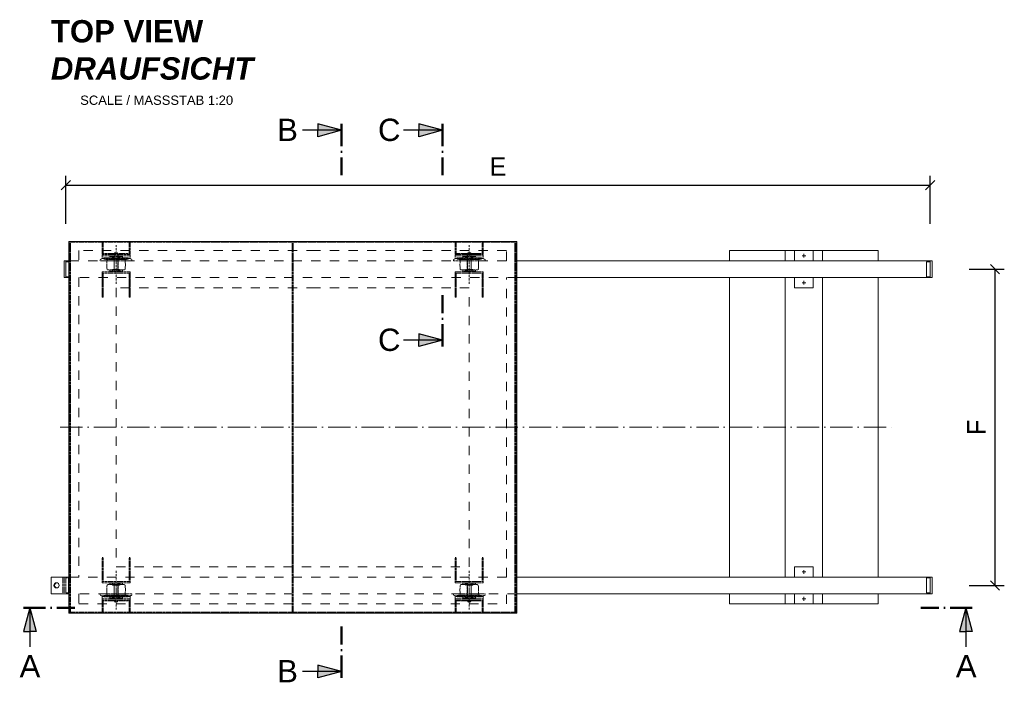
# Model space of a CAD drawing. Header units: millimetres. Extents: x -3395 to 5934498, y -177084 to 63013.
# Tile 573 of 652: x 139775 to 145071, y -41654 to -38091. Entities that reach past the tile are written whole.
import ezdxf

# ---------------------------------------------------------------- set-up
doc = ezdxf.new("R2010")
doc.units = ezdxf.units.MM
doc.linetypes.add('ACAD_ISO10W100', pattern=[18, 12, -3, 0, -3])
doc.linetypes.add('JIS_02_1.0', pattern=[2, 1, -1])
doc.layers.add('Bemaßung', color=7, linetype='Continuous', lineweight=9)
doc.layers.add('Beschriftung', color=7, linetype='Continuous', lineweight=9)
doc.styles.add('LBB3.5M1000', font='isocp.shx', dxfattribs={"height": 3.5})
doc.dimstyles.new('DIN', dxfattribs={"dimtxt": 2.5, "dimasz": 2.5, "dimexe": 1.25, "dimexo": 0.625, "dimtad": 1, "dimtih": 1, "dimdec": 4, "dimdsep": 46, "dimlunit": 6, "dimtxsty": 'Standard', "dimcen": 2.5, "dimadec": 0, "dimazin": 0, "dimtfac": 1, "dimtdec": 4, "dimtmove": 0, "dimatfit": 3, "dimfxl": 0, "dimtvp": 1, "dimtolj": 1, "dimtzin": 0, "dimarcsym": 0})

# ---------------------------------------------------------------- blocks, each defined once
blk = doc.blocks.new('_Oblique')
at = {"color": 0, "linetype": 'ByBlock', "lineweight": -2}
blk.add_line((-0.5, -0.5), (0.5, 0.5), dxfattribs=at)
blk = doc.blocks.new('*D620')
at = {"layer": 'Bemaßung', "color": 0, "lineweight": -2, "transparency": 16777216}
for p, q in [((140023.1, -39187.5), (140023.1, -38930)), ((144673.1, -39187.5), (144673.1, -38930)), ((140023.1, -38980), (144673.1, -38980))]:
    blk.add_line(p, q, dxfattribs=at)
at = {"layer": 'DEFPOINTS', "color": 0, "transparency": 16777216}
for p in [(144673.1, -38980), (140023.1, -39387.5), (144673.1, -39387.5)]:
    blk.add_point(p, dxfattribs=at)
at = {"layer": 'Bemaßung', "color": 0, "lineweight": -2, "transparency": 16777216, "xscale": 50, "yscale": 50, "zscale": 50, "rotation": 180}
blk.add_blockref('_Oblique', (140023.1, -38980), dxfattribs=at)
at = {"layer": 'Bemaßung', "color": 0, "lineweight": -2, "transparency": 16777216, "xscale": 50, "yscale": 50, "zscale": 50}
blk.add_blockref('_Oblique', (144673.1, -38980), dxfattribs=at)
at = {"layer": 'Bemaßung', "color": 0, "transparency": 16777216, "insert": (142348.1, -38880), "char_height": 100, "attachment_point": 5}
blk.add_mtext('\\A1;E', dxfattribs=at)
blk = doc.blocks.new('*D622')
at = {"layer": 'Bemaßung', "color": 0, "lineweight": -2, "transparency": 16777216}
for p, q in [((144883.1, -39432.5), (145071.3, -39432.5)), ((145021.3, -41132.5), (145021.3, -39432.5)), ((144883.1, -41132.5), (145071.3, -41132.5))]:
    blk.add_line(p, q, dxfattribs=at)
at = {"layer": 'DEFPOINTS', "color": 0, "transparency": 16777216}
for p in [(144683.1, -39432.5), (145021.3, -39432.5), (144683.1, -41132.5)]:
    blk.add_point(p, dxfattribs=at)
at = {"layer": 'Bemaßung', "color": 0, "lineweight": -2, "transparency": 16777216, "xscale": 50, "yscale": 50, "zscale": 50}
for p, rotation in [((145021.3, -39432.5), 90), ((145021.3, -41132.5), 270)]:
    blk.add_blockref('_Oblique', p, dxfattribs=dict(at, rotation=rotation))
at = {"layer": 'Bemaßung', "color": 0, "transparency": 16777216, "insert": (144921.3, -40282.5), "char_height": 100, "attachment_point": 5, "rotation": 90}
blk.add_mtext('\\A1;F', dxfattribs=at)

msp = doc.modelspace()

# ---------------------------------------------------------------- hatches: boundary and pattern name
for points in [[(141506.54815, -38685.26099), (141378.50003, -38650.9506), (141378.50003, -38685.26099)], [(142049.17819, -38685.26099), (141921.13007, -38650.9506), (141921.13007, -38685.26099)], [(141506.54815, -38685.26099), (141378.50003, -38685.26099), (141378.50003, -38719.57138)], [(142049.17819, -38685.26099), (141921.13007, -38685.26099), (141921.13007, -38719.57138)], [(142049.17819, -39814.22804), (141921.13007, -39814.22804), (141921.13007, -39779.91764)], [(142049.17819, -39814.22804), (141921.13007, -39848.53843), (141921.13007, -39814.22804)], [(139828.63615, -41252.66389), (139794.32576, -41380.71201), (139828.63615, -41380.71201)], [(139828.63615, -41252.66389), (139828.63615, -41380.71201), (139862.94654, -41380.71201)], [(144865.01054, -41252.66389), (144865.01054, -41380.71201), (144830.70015, -41380.71201)], [(144865.01054, -41252.66389), (144899.32093, -41380.71201), (144865.01054, -41380.71201)], [(141506.54815, -41596.15186), (141378.50003, -41596.15186), (141378.50003, -41561.84147)], [(141506.54815, -41596.15186), (141378.50003, -41630.46225), (141378.50003, -41596.15186)]]:
    msp.add_hatch(color=256).paths.add_polyline_path(points)
h = msp.add_hatch(color=0)
h.dxf.hatch_style = 1
h.paths.add_polyline_path([(139973.14972, -41118.45992, 0.4142135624), (139959.14972, -41132.45992, 0.4142135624), (139973.14972, -41146.45992, -0.737901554)])

# ---------------------------------------------------------------- linework, layer by layer
for p, q in [((141506.54815, -38685.26099), (141378.50003, -38650.9506)), ((141378.50003, -38650.9506), (141378.50003, -38685.26099)), ((142049.17819, -38685.26099), (141921.13007, -38650.9506)), ((141921.13007, -38650.9506), (141921.13007, -38685.26099)), ((141506.54815, -38685.26099), (141296.56966, -38685.26099)), ((141506.54815, -38685.26099), (141378.50003, -38719.57138)), ((141378.50003, -38719.57138), (141378.50003, -38685.26099)), ((142049.17819, -38685.26099), (141839.1997, -38685.26099)), ((142049.17819, -38685.26099), (141921.13007, -38719.57138)), ((141921.13007, -38719.57138), (141921.13007, -38685.26099)), ((142049.17819, -39814.22804), (141839.1997, -39814.22804)), ((142049.17819, -39814.22804), (141921.13007, -39779.91764)), ((141921.13007, -39779.91764), (141921.13007, -39814.22804)), ((142049.17819, -39814.22804), (141921.13007, -39848.53843)), ((141921.13007, -39848.53843), (141921.13007, -39814.22804)), ((139828.63615, -41252.66389), (139794.32576, -41380.71201)), ((139828.63615, -41252.66389), (139828.63615, -41462.64238)), ((139828.63615, -41252.66389), (139862.94654, -41380.71201)), ((144865.01054, -41252.66389), (144830.70015, -41380.71201)), ((144865.01054, -41252.66389), (144865.01054, -41462.64238)), ((144865.01054, -41252.66389), (144899.32093, -41380.71201)), ((139794.32576, -41380.71201), (139828.63615, -41380.71201)), ((139862.94654, -41380.71201), (139828.63615, -41380.71201)), ((144830.70015, -41380.71201), (144865.01054, -41380.71201)), ((144899.32093, -41380.71201), (144865.01054, -41380.71201)), ((141506.54815, -41596.15186), (141378.50003, -41561.84147)), ((141378.50003, -41561.84147), (141378.50003, -41596.15186)), ((141506.54815, -41596.15186), (141296.56966, -41596.15186)), ((141506.54815, -41596.15186), (141378.50003, -41630.46225)), ((141378.50003, -41630.46225), (141378.50003, -41596.15186))]:
    msp.add_line(p, q)
at = {"linetype": 'ACAD_ISO10W100', "lineweight": 50, "ltscale": 10}
for p, q in [((141506.54815, -38650.9506), (141506.54815, -38927.24318)), ((142049.17819, -38650.9506), (142049.17819, -38927.24318)), ((142049.17819, -39848.53843), (142049.17819, -39572.24584)), ((139794.32576, -41252.66389), (140070.61835, -41252.66389)), ((144899.32093, -41252.66389), (144623.02835, -41252.66389)), ((141506.54815, -41630.46225), (141506.54815, -41354.16967))]:
    msp.add_line(p, q, dxfattribs=at)
at = {"linetype": 'JIS_02_1.0', "lineweight": 5, "ltscale": 2}
for p, q in [((140038.14972, -39287.45992), (142448.14972, -39287.45992)), ((140043.14972, -39287.45992), (140043.14972, -41277.45992)), ((140048.14972, -39287.45992), (140048.14972, -41277.45992)), ((140218.14972, -39348.45992), (140218.14972, -39287.45992)), ((140223.14972, -39348.45992), (140223.14972, -39287.45992)), ((140363.14972, -39348.45992), (140363.14972, -39287.45992)), ((140368.14972, -39348.45992), (140368.14972, -39287.45992)), ((141240.64972, -39287.45992), (141240.64972, -41277.45992)), ((141245.64972, -39287.45992), (141245.64972, -41277.45992)), ((142118.14972, -39348.45992), (142118.14972, -39287.45992)), ((142123.14972, -39348.45992), (142123.14972, -39287.45992)), ((142263.14972, -39348.45992), (142263.14972, -39287.45992)), ((142268.14972, -39348.45992), (142268.14972, -39287.45992)), ((142438.14972, -39287.45992), (142438.14972, -41277.45992)), ((142443.14972, -39287.45992), (142443.14972, -41277.45992)), ((140218.14972, -39307.83859), (140223.14972, -39307.83859)), ((140218.14972, -39343.45992), (140223.14972, -39343.45992)), ((140218.14972, -39348.45992), (140218.14972, -39375.45992)), ((140218.14972, -39348.45992), (140283.14972, -39348.45992)), ((140218.14972, -39353.45992), (140368.14972, -39353.45992)), ((140282.14972, -39353.45992), (140282.14972, -39360.45992)), ((140286.14972, -39343.95992), (140283.14972, -39346.95992)), ((140283.14972, -39346.95992), (140283.14972, -39353.45992)), ((140303.14972, -39346.95992), (140283.14972, -39346.95992)), ((140283.14972, -39353.45992), (140283.14972, -39360.45992)), ((140300.14972, -39343.95992), (140286.14972, -39343.95992)), ((140300.14972, -39343.95992), (140303.14972, -39346.95992)), ((140303.14972, -39346.95992), (140303.14972, -39353.45992)), ((140303.14972, -39348.45992), (140368.14972, -39348.45992)), ((140303.14972, -39353.45992), (140303.14972, -39360.45992)), ((140304.14972, -39353.45992), (140304.14972, -39360.45992)), ((140363.14972, -39307.83859), (140368.14972, -39307.83859)), ((140363.14972, -39343.45992), (140368.14972, -39343.45992)), ((140368.14972, -39348.45992), (140368.14972, -39375.45992)), ((142123.14972, -39307.83859), (142118.14972, -39307.83859)), ((142123.14972, -39343.45992), (142118.14972, -39343.45992)), ((142118.14972, -39348.45992), (142118.14972, -39375.45992)), ((142183.14972, -39348.45992), (142118.14972, -39348.45992)), ((142268.14972, -39353.45992), (142118.14972, -39353.45992)), ((142182.14972, -39353.45992), (142182.14972, -39360.45992)), ((142186.14972, -39343.95992), (142183.14972, -39346.95992)), ((142183.14972, -39346.95992), (142183.14972, -39353.45992)), ((142183.14972, -39346.95992), (142203.14972, -39346.95992)), ((142183.14972, -39353.45992), (142183.14972, -39360.45992)), ((142186.14972, -39343.95992), (142200.14972, -39343.95992)), ((142200.14972, -39343.95992), (142203.14972, -39346.95992)), ((142203.14972, -39346.95992), (142203.14972, -39353.45992)), ((142268.14972, -39348.45992), (142203.14972, -39348.45992)), ((142203.14972, -39353.45992), (142203.14972, -39360.45992)), ((142204.14972, -39353.45992), (142204.14972, -39360.45992)), ((142268.14972, -39307.83859), (142263.14972, -39307.83859)), ((142268.14972, -39343.45992), (142263.14972, -39343.45992)), ((142268.14972, -39348.45992), (142268.14972, -39375.45992)), ((140038.14972, -39392.45992), (140043.14972, -39392.45992)), ((140218.14972, -39360.45992), (140368.14972, -39360.45992)), ((140218.14972, -39375.45992), (140228.14972, -39375.45992)), ((140228.14972, -39377.45992), (140243.14972, -39380.45992)), ((140243.14972, -39380.45992), (140343.14962, -39380.45992)), ((140273.14972, -39363.45992), (140283.14972, -39373.45992)), ((140283.14972, -39363.45992), (140273.14972, -39373.45992)), ((140273.14972, -39363.45992), (140273.14972, -39373.45992)), ((140273.14972, -39373.45992), (140313.14972, -39373.45992)), ((140282.14972, -39373.45992), (140282.14972, -39433.45992)), ((140283.14972, -39363.45992), (140283.14972, -39360.45992)), ((140283.14972, -39363.45992), (140283.14972, -39443.45992)), ((140303.14972, -39363.45992), (140303.14972, -39360.45992)), ((140313.14972, -39363.45992), (140303.14972, -39373.45992)), ((140313.14972, -39373.45992), (140303.14972, -39363.45992)), ((140303.14972, -39363.45992), (140303.14972, -39443.45992)), ((140304.14972, -39373.45992), (140304.14972, -39433.45992)), ((140313.14972, -39373.45992), (140313.14972, -39363.45992)), ((140343.04932, -39380.48012), (140358.14972, -39377.45992)), ((140358.14972, -39375.45992), (140368.14972, -39375.45992)), ((142268.14972, -39360.45992), (142118.14972, -39360.45992)), ((142128.14972, -39375.45992), (142118.14972, -39375.45992)), ((142143.25012, -39380.48012), (142128.14972, -39377.45992)), ((142243.14972, -39380.45992), (142143.14982, -39380.45992)), ((142173.14972, -39373.45992), (142173.14972, -39363.45992)), ((142173.14972, -39363.45992), (142183.14972, -39373.45992)), ((142173.14972, -39373.45992), (142183.14972, -39363.45992)), ((142213.14972, -39373.45992), (142173.14972, -39373.45992)), ((142182.14972, -39373.45992), (142182.14972, -39433.45992)), ((142183.14972, -39363.45992), (142183.14972, -39360.45992)), ((142183.14972, -39363.45992), (142183.14972, -39443.45992)), ((142203.14972, -39363.45992), (142203.14972, -39360.45992)), ((142213.14972, -39363.45992), (142203.14972, -39373.45992)), ((142203.14972, -39363.45992), (142213.14972, -39373.45992)), ((142203.14972, -39363.45992), (142203.14972, -39443.45992)), ((142204.14972, -39373.45992), (142204.14972, -39433.45992)), ((142213.14972, -39363.45992), (142213.14972, -39373.45992)), ((142258.14972, -39377.45992), (142243.14972, -39380.45992)), ((142268.14972, -39375.45992), (142258.14972, -39375.45992)), ((140218.14972, -39446.45992), (140368.14972, -39446.45992)), ((140218.14972, -39446.45992), (140218.14972, -39453.45992)), ((140218.14972, -39453.45992), (140368.14972, -39453.45992)), ((140218.14972, -39453.45992), (140218.14972, -39582.00549)), ((140223.14972, -39453.45992), (140223.14972, -39582.00549)), ((140336.78432, -39436.45992), (140249.51512, -39436.45992)), ((140273.14972, -39443.45992), (140273.14972, -39433.45992)), ((140273.14972, -39433.45992), (140313.14972, -39433.45992)), ((140313.14972, -39443.45992), (140303.14972, -39433.45992)), ((140313.14972, -39433.45992), (140303.14972, -39443.45992)), ((140313.14972, -39433.45992), (140313.14972, -39443.45992)), ((140363.14972, -39453.45992), (140363.14972, -39582.00549)), ((140368.14972, -39446.45992), (140368.14972, -39453.45992)), ((140368.14972, -39453.45992), (140368.14972, -39582.00549)), ((142268.14972, -39446.45992), (142118.14972, -39446.45992)), ((142118.14972, -39446.45992), (142118.14972, -39453.45992)), ((142268.14972, -39453.45992), (142118.14972, -39453.45992)), ((142118.14972, -39453.45992), (142118.14972, -39582.00549)), ((142123.14972, -39453.45992), (142123.14972, -39582.00549)), ((142149.51512, -39436.45992), (142236.78432, -39436.45992)), ((142173.14972, -39433.45992), (142173.14972, -39443.45992)), ((142213.14972, -39433.45992), (142173.14972, -39433.45992)), ((142173.14972, -39443.45992), (142183.14972, -39433.45992)), ((142173.14972, -39433.45992), (142183.14972, -39443.45992)), ((142213.14972, -39443.45992), (142213.14972, -39433.45992)), ((142263.14972, -39453.45992), (142263.14972, -39582.00549)), ((142268.14972, -39446.45992), (142268.14972, -39453.45992)), ((142268.14972, -39453.45992), (142268.14972, -39582.00549)), ((140038.14972, -39472.45992), (140043.14972, -39472.45992)), ((140218.14972, -39480.61135), (140223.14972, -39480.61135)), ((140363.14972, -39480.61135), (140368.14972, -39480.61135)), ((142123.14972, -39480.61135), (142118.14972, -39480.61135)), ((142268.14972, -39480.61135), (142263.14972, -39480.61135)), ((140218.14972, -39582.00549), (140223.14972, -39582.00549)), ((140363.14972, -39582.00549), (140368.14972, -39582.00549)), ((142123.14972, -39582.00549), (142118.14972, -39582.00549)), ((142268.14972, -39582.00549), (142263.14972, -39582.00549)), ((140218.14972, -40982.91434), (140223.14972, -40982.91434)), ((140218.14972, -41111.45992), (140218.14972, -40982.91434)), ((140223.14972, -41111.45992), (140223.14972, -40982.91434)), ((140363.14972, -40982.91434), (140368.14972, -40982.91434)), ((140363.14972, -41111.45992), (140363.14972, -40982.91434)), ((140368.14972, -41111.45992), (140368.14972, -40982.91434)), ((142123.14972, -40982.91434), (142118.14972, -40982.91434)), ((142118.14972, -41111.45992), (142118.14972, -40982.91434)), ((142123.14972, -41111.45992), (142123.14972, -40982.91434)), ((142268.14972, -40982.91434), (142263.14972, -40982.91434)), ((142263.14972, -41111.45992), (142263.14972, -40982.91434)), ((142268.14972, -41111.45992), (142268.14972, -40982.91434)), ((140007.14972, -41087.45992), (140007.14972, -41177.45992)), ((140013.14972, -41087.45992), (140013.14972, -41177.45992)), ((140023.14972, -41087.45992), (140023.14972, -41177.45992)), ((140023.14972, -41092.45992), (140038.14972, -41092.45992)), ((140038.14972, -41092.45992), (140043.14972, -41092.45992)), ((140218.14972, -41084.30848), (140223.14972, -41084.30848)), ((140363.14972, -41084.30848), (140368.14972, -41084.30848)), ((142123.14972, -41084.30848), (142118.14972, -41084.30848)), ((142268.14972, -41084.30848), (142263.14972, -41084.30848)), ((140218.14972, -41111.45992), (140368.14972, -41111.45992)), ((140218.14972, -41118.45992), (140218.14972, -41111.45992)), ((140218.14972, -41118.45992), (140368.14972, -41118.45992)), ((140336.78432, -41128.45992), (140249.51512, -41128.45992)), ((140273.14972, -41121.45992), (140273.14972, -41131.45992)), ((140273.14972, -41131.45992), (140313.14972, -41131.45992)), ((140282.14972, -41191.45992), (140282.14972, -41131.45992)), ((140283.14972, -41201.45992), (140283.14972, -41121.45992)), ((140313.14972, -41121.45992), (140303.14972, -41131.45992)), ((140313.14972, -41131.45992), (140303.14972, -41121.45992)), ((140303.14972, -41201.45992), (140303.14972, -41121.45992)), ((140304.14972, -41191.45992), (140304.14972, -41131.45992)), ((140313.14972, -41131.45992), (140313.14972, -41121.45992)), ((140368.14972, -41118.45992), (140368.14972, -41111.45992)), ((142268.14972, -41111.45992), (142118.14972, -41111.45992)), ((142118.14972, -41118.45992), (142118.14972, -41111.45992)), ((142268.14972, -41118.45992), (142118.14972, -41118.45992)), ((142149.51512, -41128.45992), (142236.78432, -41128.45992)), ((142173.14972, -41131.45992), (142173.14972, -41121.45992)), ((142173.14972, -41121.45992), (142183.14972, -41131.45992)), ((142173.14972, -41131.45992), (142183.14972, -41121.45992)), ((142213.14972, -41131.45992), (142173.14972, -41131.45992)), ((142182.14972, -41191.45992), (142182.14972, -41131.45992)), ((142183.14972, -41201.45992), (142183.14972, -41121.45992)), ((142203.14972, -41201.45992), (142203.14972, -41121.45992)), ((142204.14972, -41191.45992), (142204.14972, -41131.45992)), ((142213.14972, -41121.45992), (142213.14972, -41131.45992)), ((142268.14972, -41118.45992), (142268.14972, -41111.45992)), ((140038.14972, -41172.45992), (140023.14972, -41172.45992)), ((140038.14972, -41172.45992), (140043.14972, -41172.45992)), ((140218.14972, -41216.45992), (140218.14972, -41189.45992)), ((140218.14972, -41189.45992), (140228.14972, -41189.45992)), ((140218.14972, -41204.45992), (140368.14972, -41204.45992)), ((140228.14972, -41187.45992), (140243.14972, -41184.45992)), ((140243.14972, -41184.45992), (140343.14962, -41184.45992)), ((140273.14972, -41201.45992), (140273.14972, -41191.45992)), ((140273.14972, -41191.45992), (140313.14972, -41191.45992)), ((140273.14972, -41201.45992), (140283.14972, -41191.45992)), ((140283.14972, -41201.45992), (140273.14972, -41191.45992)), ((140282.14972, -41211.45992), (140282.14972, -41204.45992)), ((140283.14972, -41201.45992), (140283.14972, -41204.45992)), ((140283.14972, -41211.45992), (140283.14972, -41204.45992)), ((140313.14972, -41201.45992), (140303.14972, -41191.45992)), ((140313.14972, -41191.45992), (140303.14972, -41201.45992)), ((140303.14972, -41201.45992), (140303.14972, -41204.45992)), ((140303.14972, -41211.45992), (140303.14972, -41204.45992)), ((140304.14972, -41211.45992), (140304.14972, -41204.45992)), ((140313.14972, -41191.45992), (140313.14972, -41201.45992)), ((140343.04932, -41184.43972), (140358.14972, -41187.45992)), ((140358.14972, -41189.45992), (140368.14972, -41189.45992)), ((140368.14972, -41216.45992), (140368.14972, -41189.45992)), ((142118.14972, -41216.45992), (142118.14972, -41189.45992)), ((142128.14972, -41189.45992), (142118.14972, -41189.45992)), ((142268.14972, -41204.45992), (142118.14972, -41204.45992)), ((142143.25012, -41184.43972), (142128.14972, -41187.45992)), ((142243.14972, -41184.45992), (142143.14982, -41184.45992)), ((142173.14972, -41191.45992), (142173.14972, -41201.45992)), ((142213.14972, -41191.45992), (142173.14972, -41191.45992)), ((142173.14972, -41201.45992), (142183.14972, -41191.45992)), ((142173.14972, -41191.45992), (142183.14972, -41201.45992)), ((142182.14972, -41211.45992), (142182.14972, -41204.45992)), ((142183.14972, -41201.45992), (142183.14972, -41204.45992)), ((142183.14972, -41211.45992), (142183.14972, -41204.45992)), ((142213.14972, -41201.45992), (142203.14972, -41191.45992)), ((142203.14972, -41201.45992), (142213.14972, -41191.45992)), ((142203.14972, -41201.45992), (142203.14972, -41204.45992)), ((142203.14972, -41211.45992), (142203.14972, -41204.45992)), ((142204.14972, -41211.45992), (142204.14972, -41204.45992)), ((142213.14972, -41201.45992), (142213.14972, -41191.45992)), ((142258.14972, -41187.45992), (142243.14972, -41184.45992)), ((142268.14972, -41189.45992), (142258.14972, -41189.45992)), ((142268.14972, -41216.45992), (142268.14972, -41189.45992)), ((140218.14972, -41211.45992), (140368.14972, -41211.45992)), ((140218.14972, -41216.45992), (140283.14972, -41216.45992)), ((140218.14972, -41216.45992), (140218.14972, -41277.45992)), ((140218.14972, -41221.45992), (140223.14972, -41221.45992)), ((140218.14972, -41257.08124), (140223.14972, -41257.08124)), ((140223.14972, -41216.45992), (140223.14972, -41277.45992)), ((140283.14972, -41217.95992), (140283.14972, -41211.45992)), ((140303.14972, -41217.95992), (140283.14972, -41217.95992)), ((140286.14972, -41220.95992), (140283.14972, -41217.95992)), ((140300.14972, -41220.95992), (140286.14972, -41220.95992)), ((140300.14972, -41220.95992), (140303.14972, -41217.95992)), ((140303.14972, -41217.95992), (140303.14972, -41211.45992)), ((140303.14972, -41216.45992), (140368.14972, -41216.45992)), ((140363.14972, -41216.45992), (140363.14972, -41277.45992)), ((140363.14972, -41221.45992), (140368.14972, -41221.45992)), ((140363.14972, -41257.08124), (140368.14972, -41257.08124)), ((140368.14972, -41216.45992), (140368.14972, -41277.45992)), ((142268.14972, -41211.45992), (142118.14972, -41211.45992)), ((142183.14972, -41216.45992), (142118.14972, -41216.45992)), ((142118.14972, -41216.45992), (142118.14972, -41277.45992)), ((142123.14972, -41221.45992), (142118.14972, -41221.45992)), ((142123.14972, -41257.08124), (142118.14972, -41257.08124)), ((142123.14972, -41216.45992), (142123.14972, -41277.45992)), ((142183.14972, -41217.95992), (142183.14972, -41211.45992)), ((142183.14972, -41217.95992), (142203.14972, -41217.95992)), ((142186.14972, -41220.95992), (142183.14972, -41217.95992)), ((142186.14972, -41220.95992), (142200.14972, -41220.95992)), ((142200.14972, -41220.95992), (142203.14972, -41217.95992)), ((142203.14972, -41217.95992), (142203.14972, -41211.45992)), ((142268.14972, -41216.45992), (142203.14972, -41216.45992)), ((142263.14972, -41216.45992), (142263.14972, -41277.45992)), ((142268.14972, -41221.45992), (142263.14972, -41221.45992)), ((142268.14972, -41257.08124), (142263.14972, -41257.08124)), ((142268.14972, -41216.45992), (142268.14972, -41277.45992)), ((140038.14972, -41277.45992), (142448.14972, -41277.45992))]:
    msp.add_line(p, q, dxfattribs=at)
at = {"linetype": 'ACAD_ISO10W100', "lineweight": 5}
for p, q in [((140293.14972, -39511.36394), (140293.14972, -39302.39093)), ((142193.14972, -39511.36394), (142193.14972, -39302.39093)), ((140293.14972, -41053.55589), (140293.14972, -41262.5289)), ((142193.14972, -41053.55589), (142193.14972, -41262.5289))]:
    msp.add_line(p, q, dxfattribs=at)
at = {"lineweight": 9}
for p, q in [((143993.14972, -39349.95992), (143993.14972, -39369.95992)), ((140013.14972, -39477.45992), (140013.14972, -39387.45992)), ((140013.14972, -39387.45992), (140043.14972, -39387.45992)), ((140023.14972, -39477.45992), (140023.14972, -39387.45992)), ((140038.14972, -39392.45992), (140023.14972, -39392.45992)), ((142448.14972, -39387.45992), (144683.14972, -39387.45992)), ((144003.14972, -39359.95992), (143983.14972, -39359.95992)), ((144673.14972, -39392.45992), (144653.14972, -39392.45992)), ((144653.14972, -39472.45992), (144653.14972, -39392.45992)), ((144673.14972, -39387.45992), (144673.14972, -39477.45992)), ((144683.14972, -39387.45992), (144683.14972, -39477.45992)), ((140043.14972, -39477.45992), (140013.14972, -39477.45992)), ((140023.14972, -39472.45992), (140038.14972, -39472.45992)), ((144683.14972, -39477.45992), (142448.14972, -39477.45992)), ((144003.14972, -39504.95992), (143983.14972, -39504.95992)), ((143993.14972, -39494.95992), (143993.14972, -39514.95992)), ((144653.14972, -39472.45992), (144673.14972, -39472.45992)), ((139943.14972, -41087.45992), (139943.14972, -41177.45992)), ((140013.14972, -41087.45992), (139943.14972, -41087.45992)), ((140043.14972, -41087.45992), (140013.14972, -41087.45992)), ((140037.14972, -41087.45992), (140037.14972, -41177.45992)), ((144683.14972, -41087.45992), (142448.14972, -41087.45992)), ((144003.14972, -41059.95992), (143983.14972, -41059.95992)), ((143993.14972, -41069.95992), (143993.14972, -41049.95992)), ((144653.14972, -41092.45992), (144653.14972, -41172.45992)), ((144653.14972, -41092.45992), (144673.14972, -41092.45992)), ((144673.14972, -41177.45992), (144673.14972, -41087.45992)), ((144683.14972, -41177.45992), (144683.14972, -41087.45992)), ((140013.14972, -41177.45992), (139943.14972, -41177.45992)), ((140013.14972, -41177.45992), (140043.14972, -41177.45992)), ((142448.14972, -41177.45992), (144683.14972, -41177.45992)), ((144003.14972, -41204.95992), (143983.14972, -41204.95992)), ((143993.14972, -41214.95992), (143993.14972, -41194.95992)), ((144673.14972, -41172.45992), (144653.14972, -41172.45992))]:
    msp.add_line(p, q, dxfattribs=at)
at = {"linetype": 'JIS_02_1.0', "lineweight": 9, "ltscale": 50}
for p, q in [((140043.14972, -39387.45992), (142448.14972, -39387.45992)), ((142448.14972, -39477.45992), (140043.14972, -39477.45992)), ((140043.14972, -41087.45992), (142448.14972, -41087.45992)), ((142448.14972, -41177.45992), (140043.14972, -41177.45992))]:
    msp.add_line(p, q, dxfattribs=at)
at = {"linetype": 'ACAD_ISO10W100', "lineweight": 5, "ltscale": 10}
msp.add_line((139993.14972, -40282.45992), (144493.14972, -40282.45992), dxfattribs=at)
at = {"lineweight": 9}
msp.add_lwpolyline([(140038.14972, -39282.45992), (142448.14972, -39282.45992), (142448.14972, -41282.45992), (140038.14972, -41282.45992)], close=True, dxfattribs=at)
at = {"linetype": 'JIS_02_1.0', "lineweight": 9, "ltscale": 50}
for points in [[(141367.29972, -39332.45992), (140093.14972, -39332.45992), (140093.14972, -39387.45992)], [(142393.14972, -39387.45992), (142393.14972, -39332.45992), (141367.29972, -39332.45992)], [(140093.14972, -39477.45992), (140093.14972, -41087.45992)], [(142393.14972, -41087.45992), (142393.14972, -39477.45992)], [(141367.29972, -39532.45992), (140293.14972, -39532.45992), (140293.14972, -41032.45992), (142193.14972, -41032.45992), (142193.14972, -39532.45992), (141367.29972, -39532.45992)], [(140093.14972, -41177.45992), (140093.14972, -41232.45992), (142393.14972, -41232.45992), (142393.14972, -41177.45992)]]:
    msp.add_lwpolyline(points, dxfattribs=at)
at = {"lineweight": 9}
for points in [[(143593.14972, -39387.45992), (143593.14972, -39332.45992), (144393.14972, -39332.45992), (144393.14972, -39387.45992)], [(143893.14972, -39387.45992), (143893.14972, -39332.45992), (144093.14972, -39332.45992), (144093.14972, -39387.45992)], [(143943.14972, -39387.45992), (143943.14972, -39332.45992), (144043.14972, -39332.45992), (144043.14972, -39387.45992)], [(143593.14972, -41087.45992), (143593.14972, -39477.45992)], [(143893.14972, -41087.45992), (143893.14972, -39477.45992)], [(144043.14972, -39477.45992), (144043.14972, -39532.45992), (143943.14972, -39532.45992), (143943.14972, -39477.45992)], [(144093.14972, -39477.45992), (144093.14972, -41087.45992)], [(144393.14972, -39477.45992), (144393.14972, -41087.45992)], [(144043.14972, -41087.45992), (144043.14972, -41032.45992), (143943.14972, -41032.45992), (143943.14972, -41087.45992)], [(144393.14972, -41177.45992), (144393.14972, -41232.45992), (143593.14972, -41232.45992), (143593.14972, -41177.45992)], [(144093.14972, -41177.45992), (144093.14972, -41232.45992), (143893.14972, -41232.45992), (143893.14972, -41177.45992)], [(143943.14972, -41177.45992), (143943.14972, -41232.45992), (144043.14972, -41232.45992), (144043.14972, -41177.45992)]]:
    msp.add_lwpolyline(points, dxfattribs=at)
at = {"linetype": 'JIS_02_1.0', "lineweight": 5, "ltscale": 2}
for points in [[(140378.14972, -39387.45992), (140208.14972, -39387.45992), (140208.14972, -39380.45992), (140223.14972, -39372.45992), (140363.14972, -39372.45992), (140378.14972, -39380.45992)], [(140228.14972, -39370.45992), (140228.14972, -39377.45992), (140358.14972, -39377.45992), (140358.14972, -39370.45992)], [(140327.14972, -39363.45992), (140327.14972, -39370.45992), (140259.14972, -39370.45992), (140259.14972, -39363.45992)], [(142278.14972, -39387.45992), (142108.14972, -39387.45992), (142108.14972, -39380.45992), (142123.14972, -39372.45992), (142263.14972, -39372.45992), (142278.14972, -39380.45992)], [(142258.14972, -39370.45992), (142258.14972, -39377.45992), (142128.14972, -39377.45992), (142128.14972, -39370.45992)], [(142159.14972, -39363.45992), (142159.14972, -39370.45992), (142227.14972, -39370.45992), (142227.14972, -39363.45992)], [(140327.14972, -39436.45992), (140327.14972, -39443.45992), (140259.14972, -39443.45992), (140259.14972, -39436.45992)], [(142159.14972, -39436.45992), (142159.14972, -39443.45992), (142227.14972, -39443.45992), (142227.14972, -39436.45992)], [(140327.14972, -41128.45992), (140327.14972, -41121.45992), (140259.14972, -41121.45992), (140259.14972, -41128.45992)], [(142159.14972, -41128.45992), (142159.14972, -41121.45992), (142227.14972, -41121.45992), (142227.14972, -41128.45992)], [(140378.14972, -41177.45992), (140208.14972, -41177.45992), (140208.14972, -41184.45992), (140223.14972, -41192.45992), (140363.14972, -41192.45992), (140378.14972, -41184.45992)], [(140228.14972, -41194.45992), (140228.14972, -41187.45992), (140358.14972, -41187.45992), (140358.14972, -41194.45992)], [(140327.14972, -41201.45992), (140327.14972, -41194.45992), (140259.14972, -41194.45992), (140259.14972, -41201.45992)], [(142278.14972, -41177.45992), (142108.14972, -41177.45992), (142108.14972, -41184.45992), (142123.14972, -41192.45992), (142263.14972, -41192.45992), (142278.14972, -41184.45992)], [(142258.14972, -41194.45992), (142258.14972, -41187.45992), (142128.14972, -41187.45992), (142128.14972, -41194.45992)], [(142159.14972, -41201.45992), (142159.14972, -41194.45992), (142227.14972, -41194.45992), (142227.14972, -41201.45992)]]:
    msp.add_lwpolyline(points, close=True, dxfattribs=at)
at = {"lineweight": 9}
msp.add_circle((139973.14972, -41132.45992), 14, dxfattribs=at)
at = {"linetype": 'JIS_02_1.0', "lineweight": 5, "ltscale": 2}
for centre, radius, start, end in [((140440.14972, -39408.45992), 197, 172.49039722, 186.86579723), ((140242.85791, -39382.44132), 2, 352.18215, 78.69073055), ((140343.44152, -39382.44132), 2, 101.30926945, 187.81785), ((140146.14972, -39408.45992), 197, 353.13420277, 7.50960278), ((142340.14972, -39408.45992), 197, 172.49039722, 186.86579723), ((142142.85791, -39382.44132), 2, 352.18215, 78.69073055), ((142243.44152, -39382.44132), 2, 101.30926945, 187.81785), ((142046.14972, -39408.45992), 197, 353.13420277, 7.50960278), ((140249.51513, -39431.47814), 4.98178, 186.13074722, 269.99978333), ((140336.7843, -39431.47814), 4.98178, 270.00021389, 353.86924999), ((142149.51513, -39431.47814), 4.98178, 186.13075001, 269.99978611), ((142236.7843, -39431.47814), 4.98178, 270.00021667, 353.86925278), ((140440.14972, -41156.45992), 197, 173.13420277, 187.50960278), ((140249.51513, -41133.4417), 4.98178, 90.00021667, 173.86925278), ((140336.7843, -41133.4417), 4.98178, 6.13075001, 89.99978611), ((140146.14972, -41156.45992), 197, 352.49039722, 6.86579723), ((142340.14972, -41156.45992), 197, 173.13420277, 187.50960278), ((142149.51513, -41133.4417), 4.98178, 90.00021389, 173.86924999), ((142236.7843, -41133.4417), 4.98178, 6.13074722, 89.99978333), ((142046.14972, -41156.45992), 197, 352.49039722, 6.86579723), ((140242.85791, -41182.47851), 2, 281.30926945, 7.81785), ((140343.44152, -41182.47851), 2, 172.18215, 258.69073055), ((142142.85791, -41182.47851), 2, 281.30926945, 7.81785), ((142243.44152, -41182.47851), 2, 172.18215, 258.69073055)]:
    msp.add_arc(centre, radius, start, end, dxfattribs=at)
at = {"lineweight": 9}
msp.add_arc((139977.47077, -41132.45992), 14.65167, 107.1526525, 252.8473475, dxfattribs=at)

# ---------------------------------------------------------------- texts
at = {"layer": 'Beschriftung', "attachment_point": 1, "style": 'LBB3.5M1000'}
for s, insert, char_height, width in [('{\\fArial|b1|i0|c0|p34;TOP VIEW\\P\\fArial|b1|i1|c0|p34;DRAUFSICHT}', (139942.31416, -38092.70593), 120, 1630.0315174), ('{\\fArial|b0|i0|c0|p34;\\H0.5x;SCALE / MASSSTAB 1:20}', (140100.05228, -38498.52907), 100, 850.4701245), ('{\\fArial|b0|i0|c0|p34;B}', (141159.47469, -38622.81798), 120, 114.5947257), ('{\\fArial|b0|i0|c0|p34;C}', (141702.10473, -38622.81798), 120, 114.5947257), ('{\\fArial|b0|i0|c0|p34;C}', (141702.10473, -39751.78502), 120, 114.5947257), ('{\\fArial|b0|i0|c0|p34;A}', (139774.03071, -41507.182), 120, 114.5947257), ('{\\fArial|b0|i0|c0|p34;A}', (144810.4051, -41507.182), 120, 114.5947257), ('{\\fArial|b0|i0|c0|p34;B}', (141159.47469, -41533.70885), 120, 114.5947257)]:
    msp.add_mtext(s, dxfattribs=dict(at, insert=insert, char_height=char_height, width=width))

# ---------------------------------------------------------------- dimensions: what is measured, and where the dimension line sits
at = {"layer": 'Bemaßung'}
dim = msp.add_linear_dim(base=(144673.14972, -38979.96117), p1=(140023.14972, -39387.45992), p2=(144673.14972, -39387.45992), text='E', dimstyle='DIN', override={"dimscale": 100, "dimtxt": 1, "dimasz": 0.5, "dimexe": 0.5, "dimexo": 2, "dimgap": 0.5, "dimtih": 0, "dimdec": 2, "dimblk1": 'Oblique', "dimblk2": 'Oblique', "dimsah": 1, "dimtmove": 2}, dxfattribs=at)
dim.commit()
dim.dimension.update_dxf_attribs({"geometry": '*D620', "text_midpoint": (142348.14972, -38879.96117)})
dim = msp.add_linear_dim(base=(145021.34362, -39432.45992), p1=(144683.14972, -41132.45992), p2=(144683.14972, -39432.45992), angle=90, text='F', dimstyle='DIN', override={"dimscale": 100, "dimtxt": 1, "dimasz": 0.5, "dimexe": 0.5, "dimexo": 2, "dimgap": 0.5, "dimtih": 0, "dimdec": 2, "dimblk1": 'Oblique', "dimblk2": 'Oblique', "dimsah": 1, "dimtmove": 2}, dxfattribs=at)
dim.commit()
dim.dimension.update_dxf_attribs({"geometry": '*D622', "text_midpoint": (144921.34362, -40282.45992)})

doc.saveas('drawing.dxf')
